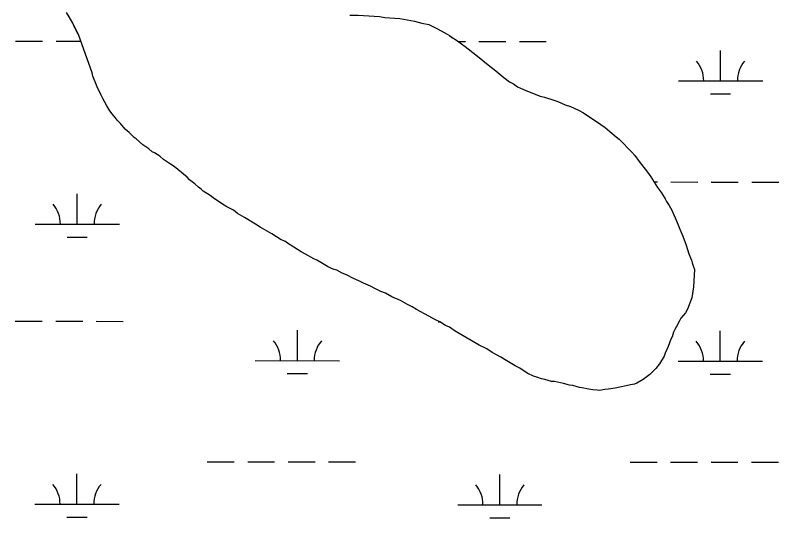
# Model space of a CAD drawing. Extents: x 3148686 to 3186545, y 916144 to 941516.
# Drawn here: x 3154161 to 3155068, y 937888 to 938485 of the extents above; entities that cross this region are included whole.
import ezdxf

# ---------------------------------------------------------------- set-up
doc = ezdxf.new("R2010")
doc.units = 0
for name, color, linetype in [('V-SITE-VEGE', 7, 'Continuous'), ('V-TOPO-SHOR', 7, 'Continuous'), ('V-WETL-SWMP', 7, 'Continuous')]:
    doc.layers.add(name, color=color, linetype=linetype)

msp = doc.modelspace()

# ---------------------------------------------------------------- linework, layer by layer
at = {"layer": 'V-SITE-VEGE'}
for p, q in [((3154225.59, 938482.76), (3154222.42, 938488.08)), ((3154568.57, 938484.66), (3154593.92, 938483.1)), ((3154229.6, 938475.25), (3154225.59, 938482.76)), ((3154236.44, 938461.7), (3154229.6, 938475.25)), ((3154593.92, 938483.1), (3154600.25, 938482.14)), ((3154600.25, 938482.14), (3154617.91, 938480.64)), ((3154617.91, 938480.64), (3154635.09, 938477.78)), ((3154635.09, 938477.78), (3154644.13, 938475.44)), ((3154644.13, 938475.44), (3154652.27, 938473.56)), ((3154652.27, 938473.56), (3154657.23, 938471.25)), ((3154657.23, 938471.25), (3154662.65, 938468.49)), ((3154662.65, 938468.49), (3154670.31, 938464.36)), ((3154252.77, 938416.14), (3154236.44, 938461.7)), ((3154670.31, 938464.36), (3154673.92, 938462.06)), ((3154673.92, 938462.06), (3154676.62, 938460.68)), ((3154676.62, 938460.68), (3154679.77, 938458.39)), ((3154679.77, 938458.39), (3154685.19, 938455.17)), ((3154685.19, 938455.17), (3154691.03, 938450.6)), ((3154691.03, 938450.6), (3154695.54, 938447.39)), ((3154695.54, 938447.39), (3154708.14, 938437.78)), ((3154708.14, 938437.78), (3154724.79, 938424.05)), ((3154724.79, 938424.05), (3154731.99, 938418.56)), ((3154253.65, 938412.51), (3154252.77, 938416.14)), ((3154254.97, 938408.42), (3154253.65, 938412.51)), ((3154731.99, 938418.56), (3154741.44, 938410.78)), ((3154256.31, 938405.69), (3154254.97, 938408.42)), ((3154258.52, 938399.78), (3154256.31, 938405.69)), ((3154741.44, 938410.78), (3154748.19, 938405.74)), ((3154748.19, 938405.74), (3154752.7, 938403.44)), ((3154752.7, 938403.44), (3154757.65, 938399.78)), ((3154263.43, 938389.78), (3154258.52, 938399.78)), ((3154757.65, 938399.78), (3154761.26, 938397.94)), ((3154761.26, 938397.94), (3154767.58, 938395.17)), ((3154767.58, 938395.17), (3154784.28, 938388.69)), ((3154265.2, 938385.69), (3154263.43, 938389.78)), ((3154270.12, 938377.04), (3154265.2, 938385.69)), ((3154784.28, 938388.69), (3154789.71, 938387.29)), ((3154789.71, 938387.29), (3154800.55, 938384.03)), ((3154273.69, 938371.13), (3154270.12, 938377.04)), ((3154800.55, 938384.03), (3154805.52, 938382.18)), ((3154805.52, 938382.18), (3154814.09, 938378.48)), ((3154814.09, 938378.48), (3154820.42, 938376.16)), ((3154820.42, 938376.16), (3154829.9, 938372.01)), ((3154276.38, 938367.48), (3154273.69, 938371.13)), ((3154279.97, 938363.37), (3154276.38, 938367.48)), ((3154829.9, 938372.01), (3154835.76, 938368.79)), ((3154835.76, 938368.79), (3154856.48, 938355.03)), ((3154282.21, 938360.19), (3154279.97, 938363.37)), ((3154286.25, 938356.08), (3154282.21, 938360.19)), ((3154292.08, 938349.24), (3154286.25, 938356.08)), ((3154296.58, 938345.58), (3154292.08, 938349.24)), ((3154856.48, 938355.03), (3154861.43, 938351.37)), ((3154861.43, 938351.37), (3154867.28, 938346.79)), ((3154302.42, 938339.64), (3154296.58, 938345.58)), ((3154305.12, 938337.81), (3154302.42, 938339.64)), ((3154867.28, 938346.79), (3154874.48, 938340.39)), ((3154874.48, 938340.39), (3154878.08, 938337.65)), ((3154312.77, 938330.95), (3154305.12, 938337.81)), ((3154319.97, 938325.91), (3154312.77, 938330.95)), ((3154878.08, 938337.65), (3154883.92, 938331.71)), ((3154883.92, 938331.71), (3154887.5, 938327.61)), ((3154324.02, 938322.7), (3154319.97, 938325.91)), ((3154326.73, 938321.32), (3154324.02, 938322.7)), ((3154333.04, 938317.2), (3154326.73, 938321.32)), ((3154887.5, 938327.61), (3154893.35, 938322.12)), ((3154893.35, 938322.12), (3154896.94, 938318.02)), ((3154337.54, 938313.53), (3154333.04, 938317.2)), ((3154345.64, 938308.03), (3154337.54, 938313.53)), ((3154896.94, 938318.02), (3154901.86, 938311.18)), ((3154350.15, 938305.28), (3154345.64, 938308.03)), ((3154365.44, 938292.47), (3154350.15, 938305.28)), ((3154901.86, 938311.18), (3154911.72, 938298.42)), ((3154911.72, 938298.42), (3154915.76, 938292.95)), ((3154368.14, 938289.28), (3154365.44, 938292.47)), ((3154374.44, 938284.7), (3154368.14, 938289.28)), ((3154915.76, 938292.95), (3154923.81, 938280.21)), ((3154378.94, 938280.59), (3154374.44, 938284.7)), ((3154382.09, 938278.29), (3154378.94, 938280.59)), ((3154384.33, 938276.01), (3154382.09, 938278.29)), ((3154392.89, 938270.51), (3154384.33, 938276.01)), ((3154923.81, 938280.21), (3154928.28, 938273.83)), ((3154396.5, 938267.76), (3154392.89, 938270.51)), ((3154407.3, 938260.42), (3154396.5, 938267.76)), ((3154928.28, 938273.83), (3154932.75, 938266.54)), ((3154412.71, 938257.21), (3154407.3, 938260.42)), ((3154932.75, 938266.54), (3154934.54, 938263.36)), ((3154934.54, 938263.36), (3154937.67, 938258.8)), ((3154937.67, 938258.8), (3154939.01, 938256.07)), ((3154420.38, 938253.07), (3154412.71, 938257.21)), ((3154425.33, 938249.41), (3154420.38, 938253.07)), ((3154433.44, 938244.36), (3154425.33, 938249.41)), ((3154939.01, 938256.07), (3154940.8, 938253.34)), ((3154940.8, 938253.34), (3154947.02, 938238.8)), ((3154446.51, 938236.55), (3154433.44, 938244.36)), ((3154451.92, 938232.88), (3154446.51, 938236.55)), ((3154465.9, 938225.07), (3154451.92, 938232.88)), ((3154947.02, 938238.8), (3154950.12, 938230.62)), ((3154950.12, 938230.62), (3154953.68, 938222.44)), ((3154477.17, 938218.18), (3154465.9, 938225.07)), ((3154953.68, 938222.44), (3154957.67, 938211.53)), ((3154481.23, 938216.34), (3154477.17, 938218.18)), ((3154484.38, 938214.05), (3154481.23, 938216.34)), ((3154492.04, 938209.46), (3154484.38, 938214.05)), ((3154500.6, 938203.95), (3154492.04, 938209.46)), ((3154506.01, 938201.19), (3154500.6, 938203.95)), ((3154957.67, 938211.53), (3154960.75, 938201.55)), ((3154515.93, 938195.67), (3154506.01, 938201.19)), ((3154519.54, 938193.83), (3154515.93, 938195.67)), ((3154960.75, 938201.55), (3154963.86, 938193.82)), ((3154524.05, 938191.08), (3154519.54, 938193.83)), ((3154532.16, 938186.48), (3154524.05, 938191.08)), ((3154536.67, 938184.18), (3154532.16, 938186.48)), ((3154963.86, 938193.82), (3154964.74, 938190.64)), ((3154964.74, 938190.64), (3154966.52, 938186.1)), ((3154966.52, 938186.1), (3154967.4, 938182.92)), ((3154539.83, 938182.8), (3154536.67, 938184.18)), ((3154542.99, 938181.86), (3154539.83, 938182.8)), ((3154549.31, 938178.64), (3154542.99, 938181.86)), ((3154554.72, 938176.33), (3154549.31, 938178.64)), ((3154562.84, 938172.19), (3154554.72, 938176.33)), ((3154967.34, 938176.13), (3154966.32, 938162.09)), ((3154967.4, 938182.92), (3154967.34, 938176.13)), ((3154569.16, 938169.42), (3154562.84, 938172.19)), ((3154574.58, 938166.66), (3154569.16, 938169.42)), ((3154583.15, 938162.97), (3154574.58, 938166.66)), ((3154588.11, 938160.21), (3154583.15, 938162.97)), ((3154595.33, 938156.52), (3154588.11, 938160.21)), ((3154966.32, 938162.09), (3154964.4, 938148.98)), ((3154600.75, 938154.67), (3154595.33, 938156.52)), ((3154608.41, 938150.53), (3154600.75, 938154.67)), ((3154618.79, 938145.92), (3154608.41, 938150.53)), ((3154964.4, 938148.98), (3154959.31, 938135.88)), ((3154626.91, 938141.32), (3154618.79, 938145.92)), ((3154632.32, 938138.56), (3154626.91, 938141.32)), ((3154637.73, 938135.34), (3154632.32, 938138.56)), ((3154652.16, 938127.52), (3154637.73, 938135.34)), ((3154957.01, 938131.37), (3154951.52, 938125.08)), ((3154959.31, 938135.88), (3154957.01, 938131.37)), ((3154660.27, 938122.93), (3154652.16, 938127.52)), ((3154665.23, 938120.63), (3154660.27, 938122.93)), ((3154949.68, 938121.92), (3154946, 938114.25)), ((3154951.52, 938125.08), (3154949.68, 938121.92)), ((3154672, 938116.49), (3154665.23, 938120.63)), ((3154676.96, 938114.19), (3154672, 938116.49)), ((3154683.72, 938109.6), (3154676.96, 938114.19)), ((3154946, 938114.25), (3154944.17, 938111.55)), ((3154688.22, 938106.85), (3154683.72, 938109.6)), ((3154712.11, 938093.07), (3154688.22, 938106.85)), ((3154942.78, 938108.39), (3154940.93, 938102.97)), ((3154944.17, 938111.55), (3154942.78, 938108.39)), ((3154939.54, 938100.26), (3154936.3, 938091.23)), ((3154940.93, 938102.97), (3154939.54, 938100.26)), ((3154721.14, 938088.46), (3154712.11, 938093.07)), ((3154727.44, 938084.33), (3154721.14, 938088.46)), ((3154936.3, 938091.23), (3154932.61, 938083.56)), ((3154737.81, 938078.81), (3154727.44, 938084.33)), ((3154745.02, 938074.23), (3154737.81, 938078.81)), ((3154931.68, 938079.95), (3154926.17, 938070.93)), ((3154932.61, 938083.56), (3154931.68, 938079.95)), ((3154754.94, 938068.26), (3154745.02, 938074.23)), ((3154760.35, 938065.49), (3154754.94, 938068.26)), ((3154926.17, 938070.93), (3154921.59, 938065.08)), ((3154766.66, 938061.37), (3154760.35, 938065.49)), ((3154769.81, 938059.53), (3154766.66, 938061.37)), ((3154776.58, 938056.3), (3154769.81, 938059.53)), ((3154914.74, 938058.34), (3154911.55, 938055.65)), ((3154921.59, 938065.08), (3154914.74, 938058.34)), ((3154781.55, 938054.45), (3154776.58, 938056.3)), ((3154786.07, 938053.06), (3154781.55, 938054.45)), ((3154790.14, 938052.12), (3154786.07, 938053.06)), ((3154797.82, 938049.79), (3154790.14, 938052.12)), ((3154801.44, 938049.76), (3154797.82, 938049.79)), ((3154812.29, 938047.4), (3154801.44, 938049.76)), ((3154906.54, 938052.07), (3154899.26, 938048.05)), ((3154911.55, 938055.65), (3154906.54, 938052.07)), ((3154819.07, 938045.54), (3154812.29, 938047.4)), ((3154823.14, 938045.05), (3154819.07, 938045.54)), ((3154831.28, 938042.72), (3154823.14, 938045.05)), ((3154836.25, 938041.77), (3154831.28, 938042.72)), ((3154839.87, 938041.29), (3154836.25, 938041.77)), ((3154847.11, 938039.87), (3154839.87, 938041.29)), ((3154861.15, 938040.21), (3154855.25, 938039.35)), ((3154865.68, 938040.63), (3154861.15, 938040.21)), ((3154873.39, 938041.92), (3154865.68, 938040.63)), ((3154878.84, 938043.24), (3154873.39, 938041.92)), ((3154886.55, 938044.53), (3154878.84, 938043.24)), ((3154891.54, 938045.85), (3154886.55, 938044.53)), ((3154896.53, 938046.72), (3154891.54, 938045.85)), ((3154899.26, 938048.05), (3154896.53, 938046.72)), ((3154852.08, 938039.38), (3154847.11, 938039.87)), ((3154855.25, 938039.35), (3154852.08, 938039.38))]:
    msp.add_line(p, q, dxfattribs=at)
at = {"layer": 'V-TOPO-SHOR'}
msp.add_line((3154252.77, 938416.14), (3154236.44, 938461.7), dxfattribs=at)
for points in [[(3154236.44, 938461.7), (3154236.11, 938462.22), (3154232.33, 938469.73), (3154229.59, 938475.25), (3154225.59, 938482.76), (3154222.42, 938488.08)], [(3154558.61, 938484.75), (3154568.57, 938484.66), (3154593.92, 938483.1), (3154600.25, 938482.14), (3154617.91, 938480.64), (3154635.1, 938477.78), (3154644.13, 938475.44), (3154652.27, 938473.56), (3154657.23, 938471.25), (3154662.65, 938468.49), (3154670.31, 938464.36), (3154673.92, 938462.06), (3154676.62, 938460.68), (3154679.77, 938458.39), (3154685.19, 938455.17), (3154691.03, 938450.6), (3154695.54, 938447.39), (3154708.14, 938437.78), (3154724.79, 938424.05), (3154731.99, 938418.56), (3154741.44, 938410.78), (3154748.19, 938405.74), (3154752.7, 938403.44), (3154757.65, 938399.78), (3154761.26, 938397.94), (3154767.58, 938395.17), (3154784.28, 938388.69), (3154789.71, 938387.29), (3154800.55, 938384.03), (3154805.52, 938382.18), (3154814.09, 938378.48), (3154820.42, 938376.16), (3154829.9, 938372.01), (3154835.76, 938368.79), (3154848.82, 938360.08), (3154856.48, 938355.03), (3154861.43, 938351.37), (3154867.28, 938346.79), (3154874.48, 938340.39), (3154878.08, 938337.65), (3154883.92, 938331.71), (3154887.5, 938327.61), (3154893.35, 938322.12), (3154896.94, 938318.02), (3154901.86, 938311.18), (3154911.72, 938298.42), (3154915.76, 938292.95), (3154923.81, 938280.21), (3154928.28, 938273.83), (3154932.75, 938266.54), (3154934.54, 938263.36), (3154937.67, 938258.8), (3154939.01, 938256.07), (3154940.8, 938253.34), (3154947.02, 938238.8), (3154950.12, 938230.62), (3154953.68, 938222.44), (3154957.67, 938211.53), (3154960.75, 938201.55), (3154963.86, 938193.82), (3154964.74, 938190.64), (3154966.52, 938186.1), (3154967.4, 938182.92), (3154967.34, 938176.13), (3154966.32, 938162.09), (3154964.4, 938148.98), (3154959.31, 938135.88), (3154957.01, 938131.37), (3154951.52, 938125.08), (3154949.68, 938121.92), (3154946, 938114.25), (3154944.17, 938111.55), (3154942.78, 938108.39), (3154940.93, 938102.97), (3154939.54, 938100.26), (3154936.3, 938091.23), (3154932.61, 938083.56), (3154931.68, 938079.95), (3154926.17, 938070.93), (3154921.59, 938065.08), (3154914.74, 938058.34), (3154911.55, 938055.65), (3154906.54, 938052.07), (3154899.26, 938048.05), (3154896.53, 938046.72), (3154891.54, 938045.85), (3154886.55, 938044.53), (3154878.84, 938043.24), (3154873.39, 938041.92), (3154865.68, 938040.63)], [(3154865.68, 938040.63), (3154861.15, 938040.21), (3154855.25, 938039.35), (3154852.08, 938039.38), (3154847.11, 938039.87), (3154839.87, 938041.29), (3154836.25, 938041.77), (3154831.28, 938042.72), (3154823.14, 938045.05), (3154819.07, 938045.54), (3154812.29, 938047.4), (3154801.44, 938049.76), (3154797.82, 938049.79), (3154790.14, 938052.12), (3154786.07, 938053.06), (3154781.55, 938054.45), (3154776.58, 938056.3), (3154769.81, 938059.53), (3154766.66, 938061.37), (3154760.35, 938065.49), (3154754.94, 938068.26), (3154745.02, 938074.23), (3154737.81, 938078.81), (3154727.44, 938084.33), (3154721.14, 938088.46), (3154712.11, 938093.07), (3154688.22, 938106.85), (3154683.72, 938109.6), (3154676.96, 938114.19), (3154672, 938116.49), (3154665.23, 938120.62), (3154660.27, 938122.93), (3154652.16, 938127.52), (3154637.73, 938135.34), (3154632.32, 938138.56), (3154626.91, 938141.32), (3154618.79, 938145.92), (3154608.41, 938150.53), (3154600.75, 938154.67), (3154595.33, 938156.52), (3154588.11, 938160.21), (3154583.15, 938162.97), (3154574.58, 938166.66), (3154569.16, 938169.42), (3154562.84, 938172.19), (3154554.72, 938176.33), (3154549.31, 938178.64), (3154542.99, 938181.86), (3154539.83, 938182.8), (3154536.67, 938184.18), (3154532.16, 938186.48), (3154524.05, 938191.08), (3154519.54, 938193.83), (3154515.93, 938195.67), (3154506.01, 938201.19), (3154500.6, 938203.95), (3154492.04, 938209.46), (3154484.38, 938214.05), (3154481.23, 938216.34), (3154477.16, 938218.18), (3154465.9, 938225.07), (3154451.92, 938232.88), (3154446.51, 938236.55), (3154433.44, 938244.36), (3154425.33, 938249.41), (3154420.38, 938253.07), (3154412.71, 938257.21), (3154407.3, 938260.42), (3154396.5, 938267.76), (3154392.89, 938270.51), (3154384.33, 938276.01), (3154382.09, 938278.29), (3154378.94, 938280.59), (3154374.44, 938284.7), (3154368.14, 938289.28), (3154365.44, 938292.47), (3154350.15, 938305.28), (3154345.64, 938308.03), (3154337.54, 938313.53), (3154333.04, 938317.2), (3154326.73, 938321.32), (3154324.02, 938322.7), (3154319.97, 938325.91), (3154312.77, 938330.95), (3154305.12, 938337.81), (3154302.42, 938339.64), (3154296.58, 938345.58), (3154292.08, 938349.24), (3154286.25, 938356.08), (3154282.21, 938360.19), (3154279.97, 938363.37), (3154276.38, 938367.48), (3154273.69, 938371.13), (3154270.12, 938377.04), (3154265.2, 938385.69), (3154263.43, 938389.78), (3154258.52, 938399.78), (3154256.31, 938405.69), (3154254.97, 938408.42), (3154253.65, 938412.51), (3154252.77, 938416.14)]]:
    msp.add_lwpolyline(points, dxfattribs=at)
at = {"layer": 'V-WETL-SWMP'}
for p, q in [((3154161.81, 938454.06), (3154193.81, 938454.02)), ((3154209.81, 938454.01), (3154239.2, 938453.98)), ((3154687.32, 938453.5), (3154695.72, 938453.49)), ((3154711.72, 938453.48), (3154743.72, 938453.44)), ((3154759.72, 938453.43), (3154791.72, 938453.39)), ((3154998.52, 938406.74), (3154998.55, 938442.74)), ((3154948.52, 938406.8), (3155048.52, 938406.69)), ((3154986.5, 938391.33), (3155010.5, 938391.3)), ((3154919.67, 938286.76), (3154923.55, 938286.75)), ((3154939.55, 938286.74), (3154971.55, 938286.7)), ((3154987.55, 938286.69), (3155019.55, 938286.65)), ((3155035.55, 938286.63), (3155067.55, 938286.6)), ((3154234.99, 938236.74), (3154235.03, 938272.74)), ((3154184.99, 938236.79), (3154284.99, 938236.68)), ((3154222.98, 938221.32), (3154246.98, 938221.29)), ((3154161.46, 938121.38), (3154193.46, 938121.35)), ((3154209.46, 938121.33), (3154241.46, 938121.3)), ((3154257.46, 938121.28), (3154289.46, 938121.25)), ((3154663.37, 938120.85), (3154664.75, 938120.85)), ((3154496.26, 938074.6), (3154496.3, 938110.6)), ((3154998.17, 938074.07), (3154998.2, 938110.07)), ((3154446.26, 938074.65), (3154546.26, 938074.55)), ((3154948.17, 938074.12), (3155048.17, 938074.02)), ((3154484.24, 938059.18), (3154508.24, 938059.16)), ((3154986.15, 938058.65), (3155010.15, 938058.63)), ((3154389.29, 937954.64), (3154421.29, 937954.61)), ((3154437.29, 937954.59), (3154469.29, 937954.56)), ((3154485.29, 937954.54), (3154517.29, 937954.51)), ((3154533.29, 937954.49), (3154565.29, 937954.46)), ((3154891.2, 937954.11), (3154923.2, 937954.08)), ((3154939.2, 937954.06), (3154971.2, 937954.03)), ((3154987.2, 937954.01), (3155019.2, 937953.98)), ((3155035.2, 937953.96), (3155067.2, 937953.93)), ((3154234.64, 937904.06), (3154234.68, 937940.06)), ((3154736.55, 937903.53), (3154736.59, 937939.53)), ((3154184.64, 937904.11), (3154284.64, 937904.01)), ((3154686.55, 937903.59), (3154786.55, 937903.48)), ((3154222.63, 937888.64), (3154246.63, 937888.62)), ((3154724.53, 937888.11), (3154748.53, 937888.09))]:
    msp.add_line(p, q, dxfattribs=at)
for points in [[(3154265.2, 938385.69), (3154263.43, 938389.78), (3154258.52, 938399.78), (3154256.31, 938405.69), (3154254.97, 938408.42), (3154253.65, 938412.51), (3154252.77, 938416.14), (3154236.44, 938461.7), (3154236.11, 938462.22), (3154232.33, 938469.73), (3154229.59, 938475.25), (3154225.59, 938482.76), (3154222.41, 938488.07)], [(3154558.61, 938484.74), (3154568.57, 938484.66), (3154593.92, 938483.1), (3154600.25, 938482.14), (3154617.91, 938480.64), (3154635.09, 938477.78), (3154644.13, 938475.44), (3154652.27, 938473.56), (3154657.23, 938471.26), (3154662.65, 938468.49), (3154670.31, 938464.36), (3154673.92, 938462.06), (3154676.62, 938460.68), (3154679.78, 938458.39), (3154685.18, 938455.17), (3154691.04, 938450.6), (3154695.54, 938447.39), (3154708.14, 938437.78), (3154724.79, 938424.05), (3154731.99, 938418.56), (3154741.44, 938410.78), (3154748.19, 938405.74), (3154752.7, 938403.44), (3154757.65, 938399.78), (3154761.26, 938397.94), (3154767.58, 938395.17), (3154784.28, 938388.69), (3154789.71, 938387.29), (3154800.55, 938384.03), (3154805.52, 938382.17), (3154814.09, 938378.48), (3154820.42, 938376.16), (3154829.89, 938372.01), (3154835.76, 938368.79), (3154848.82, 938360.08), (3154856.48, 938355.04), (3154861.43, 938351.37), (3154867.28, 938346.79), (3154874.48, 938340.39), (3154878.08, 938337.65), (3154883.92, 938331.71), (3154887.5, 938327.61), (3154893.35, 938322.12), (3154896.94, 938318.02), (3154901.86, 938311.18), (3154911.72, 938298.42), (3154915.76, 938292.95), (3154923.81, 938280.2), (3154928.28, 938273.83), (3154932.75, 938266.54), (3154934.54, 938263.36), (3154937.67, 938258.8), (3154939.01, 938256.07), (3154940.8, 938253.34), (3154947.02, 938238.8), (3154950.12, 938230.62), (3154953.68, 938222.44), (3154957.67, 938211.53), (3154960.75, 938201.55), (3154963.86, 938193.82), (3154964.74, 938190.64), (3154966.52, 938186.1), (3154967.4, 938182.92), (3154967.34, 938176.13), (3154966.32, 938162.09), (3154964.4, 938148.98), (3154959.31, 938135.88), (3154957.01, 938131.37), (3154951.52, 938125.08), (3154949.69, 938121.92), (3154946, 938114.25), (3154944.17, 938111.55), (3154942.78, 938108.39), (3154940.93, 938102.97), (3154939.54, 938100.26), (3154936.3, 938091.23), (3154932.61, 938083.56), (3154931.68, 938079.95), (3154926.17, 938070.93), (3154921.59, 938065.08), (3154914.74, 938058.34), (3154911.55, 938055.65), (3154906.54, 938052.07), (3154899.26, 938048.05), (3154896.53, 938046.72), (3154891.54, 938045.85), (3154886.55, 938044.53), (3154878.84, 938043.24), (3154873.39, 938041.92), (3154865.68, 938040.63), (3154861.15, 938040.21), (3154855.25, 938039.35), (3154852.08, 938039.38), (3154847.11, 938039.87), (3154839.87, 938041.29), (3154836.25, 938041.77), (3154831.28, 938042.72), (3154823.14, 938045.05), (3154819.07, 938045.54), (3154812.29, 938047.41), (3154801.44, 938049.76), (3154797.82, 938049.79), (3154790.14, 938052.12), (3154786.07, 938053.06), (3154781.55, 938054.45), (3154776.58, 938056.3), (3154769.82, 938059.53), (3154766.66, 938061.37), (3154760.35, 938065.49), (3154754.94, 938068.26), (3154745.02, 938074.23), (3154737.82, 938078.81), (3154727.44, 938084.33), (3154721.14, 938088.46), (3154712.12, 938093.06), (3154688.22, 938106.85), (3154683.72, 938109.6), (3154676.96, 938114.19), (3154672, 938116.49), (3154665.24, 938120.62), (3154660.27, 938122.93), (3154652.16, 938127.52), (3154637.73, 938135.34), (3154632.32, 938138.56), (3154626.91, 938141.32), (3154618.79, 938145.92), (3154608.41, 938150.53), (3154600.75, 938154.67), (3154595.33, 938156.52), (3154588.11, 938160.21), (3154583.15, 938162.96), (3154574.57, 938166.66), (3154569.16, 938169.42), (3154562.84, 938172.19), (3154554.72, 938176.33), (3154549.31, 938178.64), (3154542.99, 938181.86), (3154539.83, 938182.8), (3154536.67, 938184.18), (3154532.16, 938186.48), (3154524.05, 938191.08), (3154519.54, 938193.83), (3154515.93, 938195.67), (3154506.01, 938201.19), (3154500.6, 938203.95), (3154492.04, 938209.46), (3154484.38, 938214.05), (3154481.22, 938216.34), (3154477.16, 938218.18), (3154465.9, 938225.07), (3154451.92, 938232.88), (3154446.51, 938236.55), (3154433.44, 938244.36), (3154425.33, 938249.41), (3154420.38, 938253.07), (3154412.71, 938257.21), (3154407.3, 938260.42), (3154396.49, 938267.76), (3154392.89, 938270.51), (3154384.33, 938276.01), (3154382.09, 938278.29), (3154378.94, 938280.59), (3154374.44, 938284.7), (3154368.14, 938289.28), (3154365.44, 938292.47), (3154350.15, 938305.28), (3154345.64, 938308.03), (3154337.54, 938313.53), (3154333.04, 938317.2), (3154326.73, 938321.32), (3154324.02, 938322.7), (3154319.97, 938325.91), (3154312.77, 938330.95), (3154305.12, 938337.81), (3154302.42, 938339.64), (3154296.58, 938345.57), (3154292.08, 938349.24), (3154286.25, 938356.08), (3154282.21, 938360.19), (3154279.97, 938363.37), (3154276.38, 938367.48), (3154273.69, 938371.13), (3154270.12, 938377.04), (3154265.2, 938385.69)]]:
    msp.add_lwpolyline(points, dxfattribs=at)
for centre, start, end in [((3154943.27, 938407.28), 359.16781, 40.71147), ((3155053.76, 938407.16), 139.1678, 180.71146), ((3154179.75, 938237.27), 359.16781, 40.71147), ((3154290.24, 938237.15), 139.1678, 180.71146), ((3154441.02, 938075.13), 359.16781, 40.71147), ((3154551.5, 938075.02), 139.1678, 180.71146), ((3154942.92, 938074.6), 359.16781, 40.71147), ((3155053.41, 938074.49), 139.1678, 180.71146), ((3154179.4, 937904.59), 359.16781, 40.71147), ((3154289.89, 937904.48), 139.1678, 180.71146), ((3154681.31, 937904.07), 359.16781, 40.71147), ((3154791.79, 937903.95), 139.1678, 180.71146)]:
    msp.add_arc(centre, 35.25, start, end, dxfattribs=at)

doc.saveas('drawing.dxf')
